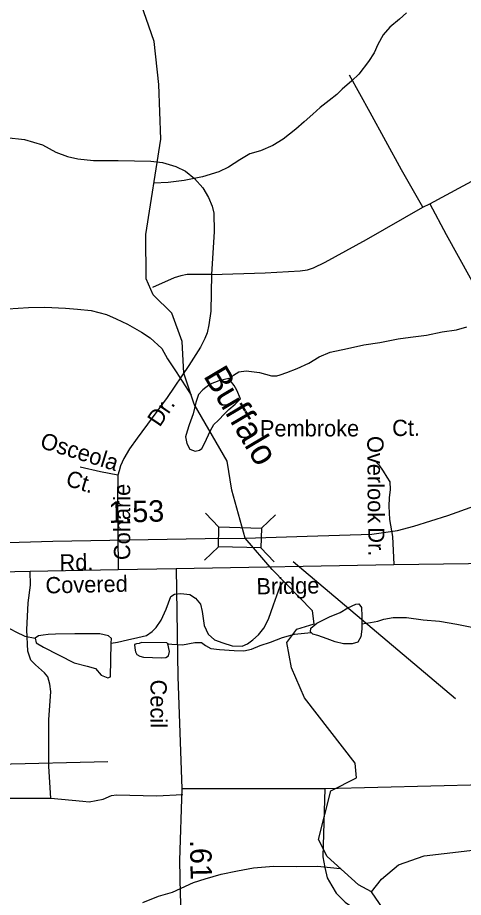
# Model space of a CAD drawing. Extents: x 2169602 to 2449496, y 721995 to 810662.
# Drawn here: x 2433750 to 2436351, y 771707 to 776836 of the extents above; entities that cross this region are included whole.
import ezdxf

# ---------------------------------------------------------------- set-up
doc = ezdxf.new("R2010")
doc.units = 0
doc.layers.add('Default', color=7, linetype='Continuous')

msp = doc.modelspace()

# ---------------------------------------------------------------- linework, layer by layer
at = {"layer": 'Default'}
for p, q in [((2436113.8, 775730.1), (2436154, 775751.1)), ((2434924.4, 773864.7), (2434846.6, 773946.9)), ((2435254.4, 773938), (2435172.3, 773860.2)), ((2434921.4, 773751.6), (2434839.3, 773673.7)), ((2435247, 773662.3), (2435169.2, 773744.4)), ((2435357.2, 773666.1), (2436303.9, 772866.1)), ((2432526, 772454.6), (2434275.2, 772500)), ((2435541.8, 772341.8), (2437291, 772387.2)), ((2434707.8, 772341.8), (2435541.8, 772341.8))]:
    msp.add_line(p, q, dxfattribs=at)
for points in [[(2435815.1, 771739.7), (2435739.3, 771780.5), (2435555.1, 771945), (2435504.3, 772044.5), (2435577.3, 772328.4), (2435726.2, 772404), (2435718.2, 772489.6), (2435424.3, 772869.5), (2435347.2, 773044.8), (2435321.2, 773193), (2435379.2, 773270.5), (2435479.3, 773301.4), (2435470.3, 773377), (2435235.3, 773617.9), (2435077.7, 773802.1), (2434999.3, 774082), (2434972.2, 774249.8), (2434779.2, 774581.8), (2434719.4, 774763.4), (2434710.4, 774947.2), (2434650.3, 775112.5), (2434541.4, 775219.7), (2434499.4, 775312.4), (2434497.3, 775571.6), (2434585.3, 776127.5), (2434574.2, 776445.8), (2434547.3, 776695.6), (2434378.4, 777178)], [(2436018.3, 776863.6), (2435976.7, 776827.3), (2435920.9, 776781), (2435881.4, 776734.6), (2435851.6, 776678.3), (2435829.9, 776630.4), (2435796.1, 776580), (2435740.7, 776505.6), (2435699.1, 776467.3), (2435643.5, 776419.3), (2435611.7, 776386.8), (2435568.2, 776352.4), (2435514.3, 776312.3), (2435472.7, 776273.9), (2435420.8, 776227.8), (2435373.2, 776185.1), (2435299.4, 776126.9), (2435237.7, 776090.4), (2435166.3, 776059.8), (2435104.6, 776041.6), (2435046.6, 776007.3), (2434980.8, 775964.5), (2434923.1, 775936.3), (2434827.4, 775907.8), (2434721.4, 775886.9), (2434627.5, 775874.3), (2434544.6, 775870.6)], [(2436113.8, 775730.1), (2435989.4, 775948.3), (2435806.6, 776283.2), (2435685, 776499.5)], [(2433110.7, 776141.6), (2433260, 776141.6), (2433541.4, 776139.7), (2433683, 776137.7), (2433790.2, 776124.3), (2433895.5, 776093.7), (2433972, 776051.6), (2434040.9, 776026.7), (2434100.3, 776013.3), (2434192.1, 776003.8), (2434336.6, 776001.9), (2434526.1, 775999.9), (2434595, 775990.4), (2434673.5, 775967.4), (2434729, 775940.6), (2434780.7, 775898.5), (2434829.5, 775843), (2434863.9, 775787.5), (2434885, 775735.8), (2434894.6, 775695.6), (2434896.5, 775588.4), (2434880.2, 775337.7)], [(2436154, 775751.1), (2436446.8, 775908.1), (2436655.4, 776021)], [(2435077.7, 773802.1), (2435438, 773812), (2435816, 773825.3), (2435965.8, 773846.4), (2436061.6, 773870.9), (2436259.1, 773933.5), (2436416.6, 773989.4), (2436625.6, 774050.8), (2436973.6, 774170.7), (2437238.5, 774263), (2437301.8, 774290.7), (2437353.2, 774317.1), (2437413.8, 774357.9), (2437466.6, 774401.4), (2437531.2, 774456.8), (2437634, 774566.2), (2437709.5, 774660.2), (2437985.9, 774944.5), (2438152, 775133), (2438420.8, 775404.1), (2438590.9, 775579.5), (2438749.8, 775764.6), (2438966.2, 775996.3)], [(2436154, 775751.1), (2436249.7, 775571.2), (2436390.3, 775318.6), (2436478.4, 775144.4)], [(2434880.2, 775337.7), (2435194.1, 775347.3), (2435398.9, 775358.8), (2435441, 775366.4), (2435475.5, 775377.9), (2435544.4, 775410.4), (2435785.5, 775542.5), (2436113.8, 775730.1)], [(2434880.2, 775337.7), (2434876.4, 775125.3), (2434865.9, 775044.9), (2434856.3, 774998.9), (2434842.9, 774964.5), (2434816.1, 774914.7), (2434749.1, 774807.5), (2434621.8, 774621.9), (2434447.7, 774384.5), (2434402.7, 774321.4), (2434370.1, 774265.9), (2434349.1, 774223.8), (2434341.4, 774193.1), (2434333.8, 774168.3)], [(2434880.2, 775337.7), (2434738.6, 775337.7), (2434702.2, 775330), (2434663.9, 775318.6), (2434535.7, 775263.1)], [(2433693.2, 775138.1), (2433812.8, 775146.8), (2433908.6, 775147.7), (2434028.9, 775142.6), (2434098.8, 775136.9), (2434179, 775127.6), (2434269, 775104.3), (2434325.4, 775080.3), (2434391, 775048.9), (2434472, 775001.4), (2434522.1, 774969.9), (2434590.6, 774906.4), (2434624.8, 774846.5), (2434675, 774771.2), (2434761.9, 774634.5)], [(2434985.6, 774723.4), (2434997.7, 774739.5), (2435009.4, 774751.5), (2435041.2, 774771.8), (2435083.2, 774776), (2435161.1, 774766.7), (2435231.5, 774747.2), (2435261.6, 774747.5), (2435281.3, 774753.4), (2435319.4, 774767.9), (2435381.4, 774790.2), (2435448.8, 774820.6), (2435508.5, 774859), (2435572.3, 774885.5), (2435674.4, 774906.2), (2435769.9, 774928.6), (2435863.8, 774941.6), (2435969.7, 774964.2), (2436041.6, 774972.8), (2436135.5, 774985.4), (2436227.4, 775003.9), (2436311.1, 775016.4), (2436370.7, 775033)], [(2434985.6, 774723.4), (2434981.9, 774731.3), (2434923.7, 774719), (2434873.9, 774698.6), (2434830.4, 774666.6), (2434804.5, 774638.5), (2434788.8, 774592.2), (2434773, 774526), (2434749.6, 774461.8), (2434738.1, 774425.8), (2434729.7, 774391.8), (2434737.9, 774354), (2434754.3, 774319.9), (2434784.9, 774308.4), (2434810.5, 774314.3), (2434824.4, 774324.8), (2434840.2, 774352.8), (2434875.9, 774428.9), (2434895.4, 774462.9), (2434919.6, 774487.2), (2434959, 774527.5), (2434982.9, 774551.5), (2435018.6, 774581.8), (2435034.4, 774597.6), (2435050.2, 774613.9), (2435028.1, 774663.9), (2435013.9, 774691.6), (2434992, 774717.6), (2434985.6, 774723.4)], [(2435831.3, 774255.7), (2435857.5, 774227.8), (2435881.7, 774192.1), (2435904, 774156.2), (2435920.3, 774130.3), (2435922.5, 774084.3), (2435916.8, 774036.4), (2435915.2, 773988.2), (2435919.8, 773910.4), (2435936.3, 773810.4), (2435943.7, 773648)], [(2434333.8, 774168.3), (2434234.2, 774187.4), (2434113.7, 774214.2)], [(2434333.8, 774168.3), (2434332.8, 774034.3), (2434336.6, 773619)], [(2431658, 773737.5), (2432927.9, 773760.8), (2433364.5, 773765.5), (2433955.7, 773783.1), (2434844.2, 773799.2), (2435077.7, 773802.1)], [(2434673.8, 773624.7), (2435943.7, 773648), (2436380.4, 773652.7), (2436971.5, 773670.3), (2437860, 773686.4), (2438093.5, 773689.2)], [(2429484.5, 772026.1), (2429806.3, 772124.1), (2430035.9, 772194.9), (2430427.3, 772313.6), (2430643.3, 772390), (2430766.1, 772430.4), (2430881, 772484), (2430978.6, 772560.5), (2431102, 772675.4), (2431346.1, 772916.5), (2431621.7, 773180.6), (2431833.2, 773368.2), (2431946.1, 773458.2), (2432032.8, 773530.9), (2432082, 773553.1), (2432148.7, 773568.4), (2432346.5, 773583.6), (2432695.4, 773596.5), (2433163.4, 773599.8), (2433372, 773599.8), (2433822.7, 773609.4), (2434336.6, 773619), (2434673.8, 773624.7)], [(2433944.3, 772284.9), (2433932.8, 772470.6), (2433932.8, 772742.3), (2433943.3, 772906.9), (2433937.6, 772951), (2433926.1, 772993.1), (2433907, 773016), (2433853.4, 773062), (2433826.6, 773090.7), (2433808.4, 773142.4), (2433802.6, 773266.8), (2433810.3, 773423.7), (2433824.7, 773527.1), (2433822.7, 773609.4)], [(2434673.8, 773624.7), (2434684.2, 772992.1), (2434707.8, 772341.8), (2434694.7, 771921.5), (2434698.2, 771724.7), (2434701.8, 771632.2), (2434706.4, 771584.1), (2434718.1, 771454.1), (2434736.9, 771130.8), (2434745.1, 770980.9), (2434736.9, 770861.4), (2434728.7, 770469), (2434728.9, 770436.9), (2434728.9, 770421.6)], [(2434295.4, 773189.4), (2434332.4, 773195.2), (2434390, 773207.6), (2434450.3, 773222), (2434501.6, 773234.5), (2434533.8, 773256.8), (2434557.3, 773280.8), (2434587.3, 773323), (2434616.8, 773387.1), (2434644.3, 773461.2), (2434664.2, 773475.2), (2434702.3, 773479.6), (2434754.2, 773472.2), (2434788.2, 773452.4), (2434816.7, 773416.5), (2434826.8, 773372.8), (2434837.4, 773292.9), (2434861.8, 773241), (2434897.7, 773209.2), (2434946.3, 773191.3), (2435001.9, 773173.9), (2435059.9, 773172.5), (2435090.1, 773184.6), (2435121.6, 773208.6), (2435155.3, 773237.2), (2435185.4, 773277.2), (2435212.7, 773329.5), (2435242, 773413.5), (2435281.8, 773521.9), (2435302.6, 773548.8)], [(2432741.4, 773414), (2432793.5, 773422.4), (2432835.3, 773430.7), (2432871, 773441.1), (2432924.9, 773451.6), (2433002.8, 773452), (2433099.2, 773438.7), (2433195.4, 773429.4), (2433297.1, 773412), (2433374.8, 773396.6), (2433439, 773388.9), (2433479.4, 773379.2), (2433503.6, 773363.4), (2433563.7, 773334), (2433619.8, 773316.2), (2433681.6, 773286.6), (2433740, 773255), (2433791.9, 773229.4), (2433851.2, 773217.5)], [(2435815.1, 771739.7), (2435872.2, 771813.9), (2435971.2, 771897.2), (2436121.3, 771949.9), (2436504.3, 771994.6), (2436745.3, 772055.3), (2436927.1, 772287.7), (2437192.3, 772466), (2437993.2, 773463.2)], [(2435461.7, 773251.4), (2435457.6, 773255.2), (2435461.3, 773277.3), (2435495, 773305.5), (2435569, 773341.8), (2435630.9, 773368.5), (2435676.4, 773394.9), (2435722.2, 773417.2), (2435740.4, 773419.3), (2435756.4, 773397.5), (2435758.7, 773345.6), (2435757.2, 773301.2)], [(2435757.2, 773301.2), (2435809.3, 773309.5), (2435851.1, 773317.8), (2435886.8, 773328.3), (2435940.7, 773338.8), (2436018.7, 773339.2), (2436115, 773325.8), (2436211.2, 773316.6), (2436312.9, 773299.2), (2436390.6, 773283.8), (2436454.8, 773276.1), (2436495.2, 773266.4), (2436519.4, 773250.5), (2436579.5, 773221.2), (2436635.7, 773203.4), (2436697.4, 773173.7), (2436755.8, 773142.2), (2436807.7, 773116.5), (2436867.1, 773104.7)], [(2435757.2, 773301.2), (2435757.4, 773271.1), (2435751.5, 773225.4), (2435733.6, 773195.2), (2435701.9, 773185), (2435650, 773184.8), (2435602.2, 773196.5), (2435555.9, 773214), (2435501.7, 773233.5), (2435471.6, 773241.4), (2435461.7, 773251.4)], [(2433851.2, 773217.5), (2433857.9, 773190.4), (2433900.4, 773165.3), (2434079.5, 773074.7), (2434155, 773055.4), (2434203.3, 773041.9), (2434238, 773003.4), (2434276.6, 772987.9), (2434292, 772993.7), (2434295.4, 773189.4), (2434297.8, 773215.4), (2434280.4, 773232.8), (2434230.3, 773244.3), (2434082.8, 773243.7), (2433969.8, 773242.4), (2433927.4, 773240.5), (2433898.4, 773236.6), (2433871.4, 773230.9), (2433851.2, 773217.5)], [(2434626.6, 773185.5), (2434632.7, 773185.5), (2434648.5, 773183.6), (2434712.5, 773180), (2434784.2, 773192.7), (2434822.2, 773193), (2434846.4, 773175.2), (2434876.1, 773157.3), (2434928.4, 773151.8), (2435012.5, 773146.4), (2435070.3, 773144.6), (2435114.2, 773155), (2435164.4, 773175.4), (2435224.3, 773195.5), (2435295.9, 773222), (2435365.6, 773240.7), (2435461.7, 773251.4)], [(2434626.6, 773185.5), (2434619.9, 773191.5), (2434471.5, 773192.5), (2434458.1, 773187.7), (2434442.7, 773185.8), (2434432.2, 773181), (2434434.1, 773160.9), (2434438, 773138.9), (2434445.6, 773123.6), (2434461.9, 773113), (2434483.9, 773107.3), (2434589.3, 773103.5), (2434615.1, 773106.3), (2434630.5, 773114.9), (2434635.3, 773140.8), (2434626.6, 773185.5)], [(2433179.6, 772380.6), (2433191.1, 772336.6), (2433212.2, 772302.1), (2433237.1, 772281.1), (2433254.3, 772273.4), (2433351.9, 772281.1), (2433535.6, 772284.9), (2433944.3, 772284.9)], [(2433944.3, 772284.9), (2434129.9, 772267.7), (2434166.3, 772263.9), (2434248.6, 772279.2), (2434298.4, 772300.2), (2434327.1, 772304), (2434560.6, 772298.3), (2434713.7, 772306)], [(2435541.8, 772341.8), (2435529.8, 771942.7), (2435541.8, 771880.6), (2435556.1, 771820.8), (2435582.4, 771775.4), (2435608.7, 771732.4), (2435661.3, 771679.8), (2435804.6, 771579.5), (2435845.3, 771526.9), (2435919.4, 771421.7), (2436093.8, 771158.9), (2436371, 770733.5)], [(2434480.6, 771676.9), (2434572.3, 771713.4), (2434654.1, 771737.9), (2434775.5, 771793), (2434843.8, 771815.1), (2434937.5, 771841.9), (2435033.1, 771862.3), (2435125.1, 771879.3), (2435242.6, 771888.3), (2435375.1, 771886.9), (2435498.7, 771889.8), (2435632, 771876.4)], [(2437319.2, 768625.6), (2437285.1, 768701.7), (2437284.1, 768757.5), (2437005.3, 769415.9), (2436979.2, 769590.3), (2436086.2, 771058.4), (2435958.3, 771398.9), (2435932.2, 771566.7), (2435815.1, 771739.7)]]:
    msp.add_lwpolyline(points, dxfattribs=at)
msp.add_lwpolyline([(2435169.2, 773744.4), (2434921.4, 773751.1), (2434924.5, 773866.8), (2435172.3, 773860.2)], close=True, dxfattribs=at)

# ---------------------------------------------------------------- texts
for s, height, rotation, p in [('Buffalo', 150, 300.678, (2434830.4, 774747.1)), ('Dr.', 95, 55.8034, (2434578.3, 774444.7)), ('Ct.', 95, 0.7079, (2435935.3, 774396)), ('Osceola', 95, 342.7898, (2433875.1, 774329.4)), ('Overlook', 95, 270.4004, (2435789.3, 774396.6)), ('Ct.', 95, 342.7898, (2434024.4, 774109.5)), ('Coharie', 95, 90, (2434406.4, 773673.5)), ('1.53', 125, 1.575, (2434281.1, 773889.7)), ('Dr.', 95, 270.4004, (2435794.8, 773864.3)), ('Rd.', 95, 1.0355, (2433994.9, 773611.5)), ('Covered', 95, 1.2511, (2433913.2, 773478.8)), ('Bridge', 95, 1.0083, (2435143.7, 773472.8)), ('Cecil', 95, 270.0615, (2434524.7, 772976.6)), ('.61', 125, 271.0225, (2434755.1, 772040.8))]:
    msp.add_text(s, height=height, rotation=rotation, dxfattribs=at).set_placement(p)
msp.add_text('Pembroke', height=95, dxfattribs=at).set_placement((2435163.3, 774394.2))

doc.saveas('drawing.dxf')
